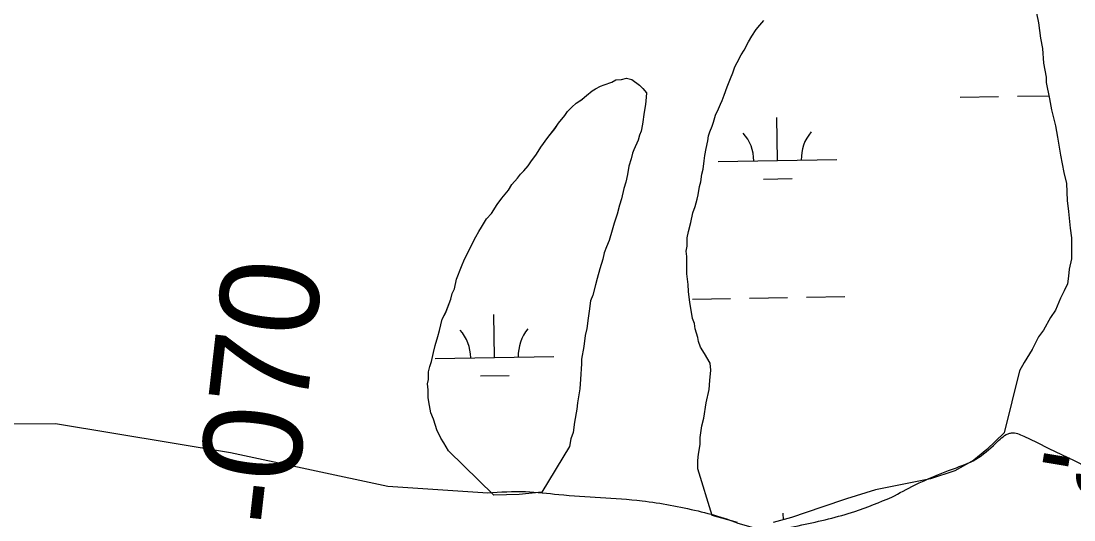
# Model space of a CAD drawing. Extents: x 3855477 to 3893699, y 299188 to 325115.
# Drawn here: x 3881403 to 3882289, y 320408 to 320828 of the extents above; entities that cross this region are included whole.
import ezdxf

# ---------------------------------------------------------------- set-up
doc = ezdxf.new("R2010")
doc.units = 0
for name, color, linetype in [('V-RIVR-EDGE', 7, 'Continuous'), ('V-RIVR-RANG', 7, 'Continuous'), ('V-RIVR-RANG-IDEN', 7, 'Continuous'), ('V-TOPO-SHOR', 7, 'Continuous'), ('V-WETL-SWMP', 7, 'Continuous')]:
    doc.layers.add(name, color=color, linetype=linetype)

msp = doc.modelspace()

# ---------------------------------------------------------------- linework, layer by layer
at = {"layer": 'V-RIVR-EDGE'}
for p, q in [((3880988.85, 320487.79), (3881432.03, 320489.08)), ((3881432.03, 320489.08), (3881579.42, 320464.81)), ((3881579.42, 320464.81), (3881711.67, 320436.58)), ((3881711.67, 320436.58), (3881795.74, 320430.79))]:
    msp.add_line(p, q, dxfattribs=at)
for points in [[(3882135.69, 320427.16), (3882154.84, 320437.28), (3882187.55, 320451.15), (3882206.31, 320459.07), (3882223.08, 320472.58), (3882233.46, 320480.52), (3882236.25, 320481.31), (3882246.61, 320478.5), (3882877.46, 320143.76), (3882887.8, 320136.56), (3882897.3, 320111.83), (3882913.07, 320040.06)], [(3881795.74, 320430.79), (3881827.63, 320431.91), (3881855.52, 320429.45), (3881925.65, 320424.1), (3881972.66, 320415.61), (3881994.56, 320409.58), (3882018.06, 320401.95), (3882035.19, 320400.31), (3882059.91, 320403.84), (3882104.57, 320415.28), (3882135.69, 320427.16)]]:
    msp.add_spline(points, degree=3, dxfattribs=at)
at = {"layer": 'V-TOPO-SHOR'}
for points in [[(3881984.55, 320411.7), (3881972.48, 320451.15), (3881972.56, 320458.16), (3881973.2, 320463.42), (3881974.46, 320471.59), (3881974.53, 320477.44), (3881975.81, 320487.37), (3881977.63, 320493.78), (3881979.53, 320506.62), (3881981.99, 320517.71), (3881982.66, 320525.3), (3881983.34, 320534.06), (3881982.82, 320539.92), (3881978.23, 320548.15), (3881974.78, 320553.46), (3881973.08, 320558.15), (3881972.54, 320561.67), (3881970.27, 320568.71), (3881969.74, 320573.39), (3881968.03, 320577.51), (3881966.94, 320584.54), (3881965.84, 320590.98), (3881964.77, 320600.35), (3881964.26, 320606.2), (3881963.18, 320614.98), (3881963.25, 320621.41), (3881963.35, 320629.6), (3881962.81, 320634.29), (3881963.44, 320638.37), (3881963.52, 320645.39), (3881964.75, 320650.64), (3881966.58, 320658.22), (3881968.43, 320666.38), (3881970.24, 320671.63), (3881972.07, 320678.04), (3881972.69, 320681.54), (3881973.94, 320688.54), (3881975.15, 320692.62), (3881975.81, 320699.05), (3881977.02, 320703.13), (3881977.69, 320710.14), (3881978.32, 320714.81), (3881979.56, 320720.65), (3881980.8, 320727.06), (3881981.43, 320731.15), (3881982.64, 320734.64), (3881984.44, 320739.3), (3881985.65, 320742.8), (3881987.47, 320748.62), (3881989.87, 320753.86), (3881991.66, 320757.93), (3881992.87, 320760.85), (3881994.67, 320765.5), (3881997.09, 320772.49), (3882000.09, 320779.48), (3882001.9, 320784.14), (3882003.71, 320789.38), (3882005.5, 320792.87), (3882009.08, 320799.26), (3882011.46, 320803.33), (3882015.05, 320810.3), (3882018.02, 320814.95), (3882021.6, 320820.76), (3882024.56, 320824.23), (3882028.11, 320828.29)], [(3882257.41, 320834.52), (3882259.07, 320826.32), (3882260.68, 320813.44), (3882262.34, 320804.65), (3882263.37, 320792.35), (3882265.58, 320780.64), (3882265.53, 320775.96), (3882268.31, 320762.48), (3882269.96, 320753.1), (3882273.31, 320739.62), (3882274.96, 320730.24), (3882277.72, 320715.01), (3882280.48, 320700.36), (3882282.72, 320690.98), (3882283.15, 320676.94), (3882284.21, 320667.57), (3882285.81, 320653.52), (3882286.89, 320645.32), (3882286.76, 320633.62), (3882286.7, 320627.78), (3882284.85, 320619.03), (3882284.2, 320613.19), (3882283.54, 320606.76), (3882280.55, 320600.95), (3882277.56, 320594.55), (3882273.35, 320584.65), (3882269.19, 320578.27), (3882263.23, 320567.81), (3882259.07, 320562.01), (3882253.69, 320551.54), (3882247.14, 320540.5), (3882242.97, 320533.53), (3882230.16, 320481.35)], [(3881801.02, 320429.01), (3881762.72, 320466.33), (3881758.7, 320472.81), (3881756.41, 320476.93), (3881752.98, 320483.98), (3881751.85, 320487.51), (3881750.15, 320492.79), (3881747.87, 320498.07), (3881746.22, 320507.45), (3881745.67, 320510.97), (3881745.74, 320517.4), (3881745.22, 320522.66), (3881745.84, 320526.16), (3881745.91, 320532.6), (3881747.13, 320537.26), (3881748.35, 320541.34), (3881750.19, 320548.92), (3881751.42, 320554.76), (3881753.84, 320562.33), (3881755.07, 320567.58), (3881757.51, 320576.91), (3881760.5, 320582.72), (3881764.72, 320593.79), (3881765.94, 320598.45), (3881767.74, 320602.53), (3881769.58, 320610.69), (3881773.79, 320621.17), (3881776.2, 320627.58), (3881780.38, 320635.72), (3881783.38, 320642.12), (3881785.76, 320646.18), (3881788.15, 320650.84), (3881790.53, 320654.32), (3881794.7, 320661.29), (3881798.85, 320665.92), (3881803.61, 320673.47), (3881807.76, 320678.69), (3881813.1, 320685.65), (3881816.07, 320690.29), (3881820.81, 320695.5), (3881823.19, 320698.98), (3881826.14, 320701.88), (3881829.7, 320705.93), (3881832.07, 320709.41), (3881836.82, 320715.79), (3881840.4, 320721.6), (3881846.33, 320729.72), (3881852.26, 320737.25), (3881855.24, 320741.9), (3881860.57, 320748.27), (3881862.95, 320751.76), (3881866.5, 320755.23), (3881870.04, 320758.7), (3881875.35, 320762.15), (3881878.88, 320765.03), (3881883.61, 320769.07), (3881886.55, 320770.79), (3881890.67, 320773.09), (3881893.6, 320774.22), (3881900.06, 320776.49), (3881903.59, 320778.21), (3881908.27, 320778.74), (3881912.38, 320779.86), (3881917.04, 320778.64), (3881923.42, 320773.89), (3881926.32, 320770.94), (3881929.2, 320767.4), (3881929.16, 320763.89), (3881928.5, 320757.46), (3881927.26, 320751.04), (3881925.99, 320741.12), (3881924.75, 320735.28), (3881923.54, 320731.79), (3881922.33, 320727.71), (3881918.73, 320719.56), (3881917.53, 320716.65), (3881916.31, 320711.99), (3881914.48, 320705.58), (3881913.23, 320698.57), (3881911.99, 320692.15), (3881910.18, 320686.91), (3881908.33, 320678.16), (3881906.52, 320672.92), (3881904.68, 320665.34)], [(3881904.68, 320665.34), (3881902.26, 320657.76), (3881900.44, 320651.93), (3881898, 320643.19), (3881895.61, 320637.95), (3881893.79, 320632.71), (3881892.57, 320627.46), (3881890.14, 320619.3), (3881887.71, 320611.14), (3881886.48, 320605.89), (3881884.04, 320597.15), (3881882.24, 320592.49), (3881880.97, 320583.73), (3881880.32, 320577.89), (3881879.06, 320569.13), (3881877.82, 320563.3), (3881876.55, 320553.96), (3881874.68, 320543.45), (3881874.63, 320539.36), (3881873.91, 320526.5), (3881873.23, 320518.32), (3881871.35, 320506.65), (3881870.71, 320501.39), (3881868.83, 320490.3), (3881867.56, 320481.55), (3881865.75, 320476.3), (3881864.51, 320469.89), (3881841.25, 320431.38)]]:
    msp.add_lwpolyline(points, dxfattribs=at)
at = {"layer": 'V-WETL-SWMP'}
for p, q in [((3882193.31, 320763.78), (3882225.31, 320764.3)), ((3882241.3, 320764.56), (3882267.79, 320764.99)), ((3882039.57, 320710.52), (3882038.98, 320746.52)), ((3881989.57, 320709.71), (3882089.56, 320711.34)), ((3882027.82, 320694.9), (3882051.82, 320695.29)), ((3881968.05, 320593.91), (3882000.05, 320594.43)), ((3882016.04, 320594.69), (3882048.04, 320595.21)), ((3882064.04, 320595.47), (3882096.03, 320595.99)), ((3881801.42, 320544.82), (3881800.84, 320580.81)), ((3881751.43, 320544), (3881851.41, 320545.63)), ((3882253.61, 320552.13), (3882253.99, 320552.13)), ((3881789.67, 320529.19), (3881813.67, 320529.58)), ((3882044.49, 320408.28), (3882044.4, 320413.89))]:
    msp.add_line(p, q, dxfattribs=at)
for points in [[(3881984.55, 320411.7), (3881972.48, 320451.15), (3881972.56, 320458.16), (3881973.2, 320463.42), (3881974.46, 320471.59), (3881974.53, 320477.44), (3881975.81, 320487.37), (3881977.63, 320493.78), (3881979.53, 320506.62), (3881981.99, 320517.71), (3881982.66, 320525.3), (3881983.34, 320534.06), (3881982.82, 320539.92), (3881978.23, 320548.16), (3881974.78, 320553.46), (3881973.08, 320558.15), (3881972.54, 320561.67), (3881970.27, 320568.71), (3881969.74, 320573.39), (3881968.03, 320577.51), (3881966.94, 320584.54), (3881965.84, 320590.98), (3881964.78, 320600.35), (3881964.26, 320606.2), (3881963.18, 320614.98), (3881963.25, 320621.41), (3881963.35, 320629.6), (3881962.81, 320634.29), (3881963.44, 320638.37), (3881963.52, 320645.39), (3881964.75, 320650.64), (3881966.59, 320658.22), (3881968.43, 320666.38), (3881970.24, 320671.63), (3881972.07, 320678.04), (3881972.69, 320681.54), (3881973.94, 320688.54), (3881975.15, 320692.62), (3881975.81, 320699.05), (3881977.02, 320703.13), (3881977.69, 320710.14), (3881978.32, 320714.81), (3881979.56, 320720.64), (3881980.8, 320727.06), (3881981.43, 320731.15), (3881982.64, 320734.64), (3881984.44, 320739.3), (3881985.65, 320742.8), (3881987.47, 320748.62), (3881989.87, 320753.86), (3881991.66, 320757.93), (3881992.87, 320760.85), (3881994.67, 320765.5), (3881997.09, 320772.49), (3882000.09, 320779.48), (3882001.9, 320784.14), (3882003.71, 320789.38), (3882005.5, 320792.87), (3882009.08, 320799.26), (3882011.46, 320803.33), (3882015.05, 320810.3), (3882018.02, 320814.95), (3882021.6, 320820.76), (3882024.56, 320824.23), (3882028.11, 320828.29)], [(3882257.41, 320834.52), (3882259.07, 320826.32), (3882260.68, 320813.43), (3882262.34, 320804.65), (3882263.37, 320792.35), (3882265.58, 320780.63), (3882265.53, 320775.96), (3882268.3, 320762.48), (3882269.96, 320753.1), (3882273.31, 320739.62), (3882274.96, 320730.24), (3882277.72, 320715.01), (3882280.48, 320700.36), (3882282.72, 320690.98), (3882283.15, 320676.94), (3882284.21, 320667.57), (3882285.81, 320653.52), (3882286.89, 320645.32), (3882286.76, 320633.63), (3882286.7, 320627.78), (3882284.85, 320619.03), (3882284.2, 320613.19), (3882283.54, 320606.76), (3882280.55, 320600.95), (3882277.56, 320594.55), (3882273.35, 320584.65), (3882269.19, 320578.27), (3882263.23, 320567.81), (3882259.07, 320562.01), (3882253.69, 320551.54), (3882247.14, 320540.5), (3882242.97, 320533.53), (3882230.16, 320481.35), (3882215.53, 320467.44), (3882204.57, 320458.32), (3882188.79, 320449.24), (3882168.22, 320442.64), (3882141.62, 320437.3), (3882121.88, 320433.5), (3882097.68, 320425.73), (3882076.69, 320418.72), (3882051.27, 320410.16), (3882035.95, 320405.91)], [(3881801.02, 320429.01), (3881762.72, 320466.33), (3881758.7, 320472.81), (3881756.41, 320476.93), (3881752.98, 320483.98), (3881751.85, 320487.51), (3881750.15, 320492.79), (3881747.87, 320498.08), (3881746.22, 320507.45), (3881745.67, 320510.96), (3881745.74, 320517.4), (3881745.22, 320522.66), (3881745.84, 320526.16), (3881745.91, 320532.6), (3881747.13, 320537.26), (3881748.35, 320541.34), (3881750.19, 320548.92), (3881751.42, 320554.76), (3881753.84, 320562.33), (3881755.07, 320567.58), (3881757.51, 320576.91), (3881760.5, 320582.73), (3881764.72, 320593.79), (3881765.94, 320598.45), (3881767.74, 320602.53), (3881769.58, 320610.69), (3881773.79, 320621.17), (3881776.2, 320627.58), (3881780.38, 320635.72), (3881783.38, 320642.12), (3881785.76, 320646.18), (3881788.15, 320650.84), (3881790.53, 320654.32), (3881794.7, 320661.29), (3881798.85, 320665.92), (3881803.61, 320673.47), (3881807.76, 320678.69), (3881813.1, 320685.65), (3881816.07, 320690.29), (3881820.81, 320695.5), (3881823.19, 320698.98), (3881826.14, 320701.87), (3881829.7, 320705.93), (3881832.07, 320709.41), (3881836.82, 320715.79), (3881840.4, 320721.6), (3881846.33, 320729.72), (3881852.26, 320737.26), (3881855.24, 320741.9), (3881860.57, 320748.27), (3881862.95, 320751.76), (3881866.5, 320755.23), (3881870.04, 320758.7), (3881875.34, 320762.15), (3881878.88, 320765.03), (3881883.61, 320769.07), (3881886.55, 320770.79), (3881890.67, 320773.09), (3881893.6, 320774.22), (3881900.06, 320776.49), (3881903.59, 320778.21), (3881908.27, 320778.74), (3881912.38, 320779.86), (3881917.04, 320778.64), (3881923.42, 320773.89), (3881926.31, 320770.94), (3881929.2, 320767.4), (3881929.16, 320763.89), (3881928.5, 320757.46), (3881927.26, 320751.04), (3881925.98, 320741.12), (3881924.75, 320735.28), (3881923.54, 320731.79), (3881922.33, 320727.71), (3881918.73, 320719.56), (3881917.53, 320716.65), (3881916.31, 320711.99), (3881914.48, 320705.58), (3881913.23, 320698.57), (3881911.99, 320692.15), (3881910.18, 320686.91), (3881908.33, 320678.16), (3881906.52, 320672.92), (3881904.68, 320665.34), (3881902.26, 320657.76), (3881900.44, 320651.93), (3881898, 320643.19), (3881895.61, 320637.95), (3881893.79, 320632.71), (3881892.57, 320627.46), (3881890.14, 320619.3), (3881887.71, 320611.14), (3881886.48, 320605.89), (3881884.04, 320597.15), (3881882.24, 320592.49), (3881880.97, 320583.73), (3881880.32, 320577.89), (3881879.06, 320569.13), (3881877.82, 320563.3), (3881876.55, 320553.96), (3881874.68, 320543.45)], [(3881874.68, 320543.45), (3881874.63, 320539.36), (3881873.91, 320526.5), (3881873.23, 320518.32), (3881871.35, 320506.65), (3881870.71, 320501.39), (3881868.83, 320490.3), (3881867.56, 320481.55), (3881865.75, 320476.3), (3881864.51, 320469.89), (3881841.25, 320431.38), (3881822.33, 320429.58), (3881801.02, 320429.01)], [(3882005.79, 320405.84), (3881984.55, 320411.7)]]:
    msp.add_lwpolyline(points, dxfattribs=at)
for centre, start, end in [((3881984.32, 320710.1), 0.16154, 41.70519), ((3882094.79, 320711.9), 140.16154, 181.7052), ((3881746.18, 320544.39), 0.16153, 41.70519), ((3881856.65, 320546.19), 140.16154, 181.7052)]:
    msp.add_arc(centre, 35.25, start, end, dxfattribs=at)

# ---------------------------------------------------------------- texts
at = {"layer": 'V-RIVR-RANG'}
msp.add_text('-3', height=67, rotation=350.44833, dxfattribs=at).set_placement((3882254.94, 320435.63))
at = {"layer": 'V-RIVR-RANG-IDEN'}
msp.add_text('U-070', height=83, rotation=83.48533, dxfattribs=at).set_placement((3881622.6, 320321.11))

doc.saveas('drawing.dxf')
